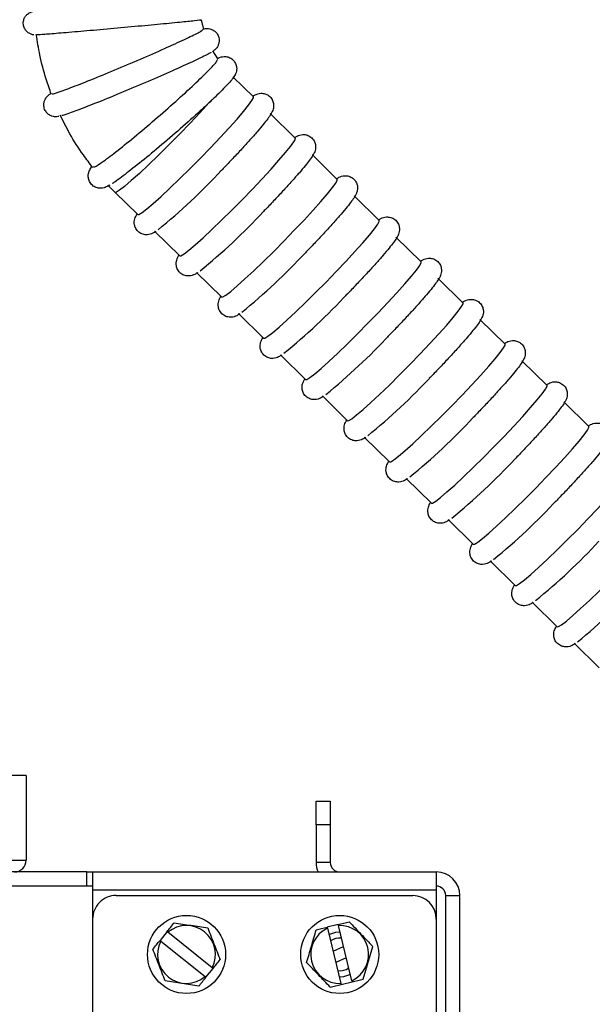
# Model space of a CAD drawing. Header units: inches. Extents: x 170 to 284, y 215 to 248.
# Tile 526 of 656: x 212.007 to 212.11, y 224.971 to 225.148. Entities that reach past the tile are written whole.
import ezdxf

# ---------------------------------------------------------------- set-up
doc = ezdxf.new("R2010")
doc.units = ezdxf.units.IN
doc.header["$LTSCALE"] = 0.25
doc.header["$MEASUREMENT"] = 0
doc.layers.add('ANNOTATIONS', color=1, linetype='Continuous')
doc.layers.add('RH FRONT OF HOOD', color=7, linetype='Continuous')
doc.styles.add('ARIAL', font='arial.ttf', dxfattribs={"height": 0.09375})
doc.dimstyles.new('STANDARD$0', dxfattribs={"dimtxt": 0.09375, "dimasz": 0.09375, "dimexe": 0.03125, "dimexo": 0.046875, "dimgap": 0.09, "dimtad": 0, "dimtih": 1, "dimtoh": 1, "dimdec": 4, "dimzin": 0, "dimdsep": 46, "dimtxsty": 'ARIAL', "dimcen": 0.09, "dimadec": 0, "dimazin": 0, "dimtfac": 1, "dimtdec": 4, "dimtofl": 0, "dimtmove": 0, "dimatfit": 1, "dimfxl": 1, "dimtolj": 1, "dimtzin": 0, "dimarcsym": 0})

# ---------------------------------------------------------------- blocks, each defined once
blk = doc.blocks.new('*D76')
at = {"layer": 'ANNOTATIONS', "color": 0, "lineweight": -2, "transparency": 16777216}
for p, q in [((210.6277843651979, 225.6576941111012), (210.6277843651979, 226.3915711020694)), ((212.2068141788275, 224.9942942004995), (212.2068141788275, 226.3915711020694)), ((210.7215343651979, 226.3603211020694), (211.1070251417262, 226.3603211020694)), ((212.1130641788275, 226.3603211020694), (211.7275734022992, 226.3603211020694))]:
    blk.add_line(p, q, dxfattribs=at)
at = {"layer": 'ANNOTATIONS', "color": 0, "transparency": 16777216}
for points in [[(210.7215343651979, 226.3759461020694), (210.7215343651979, 226.3446961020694), (210.6277843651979, 226.3603211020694)], [(212.1130641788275, 226.3759461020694), (212.1130641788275, 226.3446961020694), (212.2068141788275, 226.3603211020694)]]:
    blk.add_solid(points, dxfattribs=at)
at = {"layer": 'defpoints', "color": 0, "transparency": 16777216}
for p in [(212.2068141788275, 226.3603211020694), (210.6277843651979, 225.6108191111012), (212.2068141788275, 224.9474192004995)]:
    blk.add_point(p, dxfattribs=at)
at = {"layer": 'ANNOTATIONS', "color": 0, "transparency": 16777216, "insert": (211.4172992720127, 226.3603211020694), "char_height": 0.09375, "attachment_point": 5, "style": 'ARIAL'}
blk.add_mtext('\\A1;DIM "A"', dxfattribs=at)
blk = doc.blocks.new('*D79')
at = {"layer": 'ANNOTATIONS', "color": 0, "lineweight": -2, "transparency": 16777216}
for p, q in [((211.573486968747, 225.2379811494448), (212.908014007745, 225.2379811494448)), ((212.876764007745, 225.1442311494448), (212.876764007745, 222.8822775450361)), ((212.876764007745, 220.1854637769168), (212.876764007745, 222.4474173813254)), ((212.4115944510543, 220.0917137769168), (212.908014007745, 220.0917137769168))]:
    blk.add_line(p, q, dxfattribs=at)
at = {"layer": 'ANNOTATIONS', "color": 0, "transparency": 16777216}
for points in [[(212.861139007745, 225.1442311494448), (212.892389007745, 225.1442311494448), (212.876764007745, 225.2379811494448)], [(212.861139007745, 220.1854637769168), (212.892389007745, 220.1854637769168), (212.876764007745, 220.0917137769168)]]:
    blk.add_solid(points, dxfattribs=at)
at = {"layer": 'defpoints', "color": 0, "transparency": 16777216}
for p in [(211.526611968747, 225.2379811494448), (212.3647194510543, 220.0917137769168), (212.876764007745, 220.0917137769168)]:
    blk.add_point(p, dxfattribs=at)
at = {"layer": 'ANNOTATIONS', "color": 0, "transparency": 16777216, "insert": (212.876764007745, 222.6648474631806), "char_height": 0.09375, "attachment_point": 5, "style": 'ARIAL'}
blk.add_mtext('\\A1;TOTAL\\PHEIGHT', dxfattribs=at)

msp = doc.modelspace()

# ---------------------------------------------------------------- linework, layer by layer
at = {"layer": 'RH FRONT OF HOOD'}
for p, q in [((212.0395532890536, 225.1483219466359), (212.040010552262, 225.1466038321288)), ((212.0416174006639, 225.1427503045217), (212.042579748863, 225.141255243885)), ((212.0452757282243, 225.1380733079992), (212.0489586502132, 225.1344555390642)), ((212.0412605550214, 225.1336779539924), (212.0409883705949, 225.1334206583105)), ((212.0519765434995, 225.1314910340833), (212.0565033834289, 225.127044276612)), ((212.0595212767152, 225.1240797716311), (212.0640481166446, 225.1196330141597)), ((212.0240862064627, 225.1172975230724), (212.022798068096, 225.118611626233)), ((212.0281667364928, 225.113289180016), (212.0240862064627, 225.1172975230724)), ((212.0670660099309, 225.1166685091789), (212.0715928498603, 225.1122217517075)), ((212.0357114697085, 225.1058779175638), (212.0311846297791, 225.1103246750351)), ((212.0746107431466, 225.1092572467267), (212.0791375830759, 225.1048104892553)), ((212.0432562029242, 225.0984666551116), (212.0387293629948, 225.1029134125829)), ((212.0821554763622, 225.1018459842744), (212.0866823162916, 225.0973992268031)), ((212.0508009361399, 225.0910553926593), (212.0462740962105, 225.0955021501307)), ((212.0897002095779, 225.0944347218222), (212.0942270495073, 225.0899879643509)), ((212.0583456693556, 225.0836441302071), (212.0538188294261, 225.0880908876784)), ((212.0972449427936, 225.08702345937), (212.101771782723, 225.0825767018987)), ((212.0658904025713, 225.0762328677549), (212.0613635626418, 225.0806796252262)), ((212.1047896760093, 225.0796121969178), (212.1093165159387, 225.0751654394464)), ((212.0734351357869, 225.0688216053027), (212.0689082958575, 225.073268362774)), ((212.0809798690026, 225.0614103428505), (212.0764530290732, 225.0658571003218)), ((212.0885246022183, 225.0539990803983), (212.0839977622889, 225.0584458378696)), ((212.096069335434, 225.046587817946), (212.0915424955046, 225.0510345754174)), ((212.1036140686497, 225.0391765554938), (212.0990872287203, 225.0436233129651)), ((212.1111588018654, 225.0317652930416), (212.106631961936, 225.0362120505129)), ((212.0080842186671, 225.0124400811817), (211.785134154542, 225.0124400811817)), ((212.0080842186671, 225.0124400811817), (212.0080842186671, 224.9971980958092)), ((212.0602437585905, 225.0035559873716), (212.0602437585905, 225.0077945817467)), ((212.0602437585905, 225.0077945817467), (212.0627869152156, 225.0077945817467)), ((212.0627869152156, 225.0077945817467), (212.0627869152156, 225.0035559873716)), ((212.0602437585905, 225.0035559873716), (212.0602437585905, 224.9967742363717)), ((212.0627869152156, 225.0035559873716), (212.0602437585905, 225.0035559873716)), ((212.0627869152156, 225.0035559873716), (212.0627869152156, 224.9967742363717)), ((211.785134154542, 224.9971980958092), (212.0080842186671, 224.9971980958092)), ((212.0627869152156, 224.9967742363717), (212.0602437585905, 224.9967742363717)), ((212.019027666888, 224.9950787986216), (211.9682424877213, 224.9950787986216)), ((212.019027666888, 224.9950787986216), (212.020044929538, 224.9950787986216)), ((212.019027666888, 224.9925356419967), (212.019027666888, 224.9950787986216)), ((212.020044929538, 224.9950787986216), (212.020044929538, 224.9918574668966)), ((212.020044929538, 224.9950787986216), (212.081860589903, 224.9950787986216)), ((212.081860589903, 224.9950787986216), (212.081860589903, 224.9918574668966)), ((212.019027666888, 224.9925356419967), (211.9538550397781, 224.9925356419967)), ((212.020044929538, 224.9925356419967), (212.019027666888, 224.9925356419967)), ((212.020044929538, 224.9918574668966), (212.081860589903, 224.9918574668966)), ((212.020044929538, 224.9918574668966), (212.020044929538, 224.9866016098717)), ((212.0242835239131, 224.9908402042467), (212.0776219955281, 224.9908402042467)), ((212.081860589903, 224.9918574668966), (212.081860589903, 224.9866016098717)), ((212.083556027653, 224.9908402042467), (212.0860991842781, 224.9908402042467)), ((212.083556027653, 224.9543882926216), (212.083556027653, 224.9908402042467)), ((212.0860991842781, 224.9595017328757), (212.0860991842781, 224.9908402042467)), ((212.020044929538, 224.9866016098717), (212.020044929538, 224.9694776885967)), ((212.0642128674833, 224.9856319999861), (212.0622364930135, 224.9851490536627)), ((212.0622830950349, 224.9849583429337), (212.0647052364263, 224.9750461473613)), ((212.0666816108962, 224.9755290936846), (212.0642594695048, 224.9854412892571)), ((212.081860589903, 224.9866016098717), (212.081860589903, 224.9409943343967)), ((212.0334357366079, 224.9843529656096), (212.032162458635, 224.9827661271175)), ((212.0415473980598, 224.9778441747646), (212.0335888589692, 224.9842301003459)), ((212.0323155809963, 224.9826432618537), (212.0402741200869, 224.9762573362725)), ((212.0632920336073, 224.9808294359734), (212.0651820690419, 224.9816657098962)), ((212.0687115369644, 224.9758230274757), (212.070425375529, 224.9816959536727)), ((212.0656726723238, 224.9796580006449), (212.0637826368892, 224.9788217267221)), ((212.0404272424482, 224.9761344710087), (212.0417005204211, 224.9777213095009)), ((212.0647518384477, 224.9748554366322), (212.0667282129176, 224.9753383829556))]:
    msp.add_line(p, q, dxfattribs=at)
at = {"layer": 'RH FRONT OF HOOD', "flags": 128}
for points in [[(212.0281667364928, 225.113289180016), (212.02838391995, 225.113312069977), (212.028942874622, 225.1136514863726), (212.0298110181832, 225.1143194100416), (212.0309604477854, 225.1152943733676), (212.0323542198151, 225.1165450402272), (212.0339475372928, 225.1180312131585), (212.0356891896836, 225.1197051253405), (212.0375231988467, 225.1215129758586), (212.0393906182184, 225.1233966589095), (212.0412314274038, 225.1252956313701), (212.042986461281, 225.127148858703), (212.044599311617, 225.1288967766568), (212.0460181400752, 225.1304832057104), (212.0471973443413, 225.1318571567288), (212.04809902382, 225.1329744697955), (212.048694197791, 225.1337992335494), (212.0489637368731, 225.1343049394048), (212.0489586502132, 225.1344555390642)], [(212.0409634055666, 225.1333964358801), (212.0393604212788, 225.1316448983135), (212.0375924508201, 225.1297660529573), (212.0357192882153, 225.1278234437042), (212.0338042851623, 225.1258827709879), (212.0319122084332, 225.1240096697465), (212.0301070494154, 225.122267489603), (212.028449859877, 225.1207151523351), (212.0269966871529, 225.1194051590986), (212.0257966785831, 225.1183818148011), (212.0248904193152, 225.1176797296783), (212.0243085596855, 225.1173226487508), (212.024086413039, 225.1172973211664)], [(212.0357114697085, 225.1058779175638), (212.0359286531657, 225.1059008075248), (212.0364876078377, 225.1062402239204), (212.0373557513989, 225.1069081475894), (212.038505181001, 225.1078831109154), (212.0398989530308, 225.109133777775), (212.0414922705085, 225.1106199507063), (212.0432339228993, 225.1122938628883), (212.0450679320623, 225.1141017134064), (212.0469353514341, 225.1159853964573), (212.0487761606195, 225.1178843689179), (212.0505311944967, 225.1197375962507), (212.0521440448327, 225.1214855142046), (212.0535628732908, 225.1230719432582), (212.0547420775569, 225.1244458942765), (212.0556437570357, 225.1255632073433), (212.0562389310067, 225.1263879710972), (212.0565084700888, 225.1268936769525), (212.0565033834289, 225.127044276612)], [(212.0432562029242, 225.0984666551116), (212.0434733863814, 225.0984895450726), (212.0440323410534, 225.0988289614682), (212.0449004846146, 225.0994968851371), (212.0460499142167, 225.1004718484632), (212.0474436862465, 225.1017225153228), (212.0490370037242, 225.1032086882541), (212.050778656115, 225.1048826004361), (212.052612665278, 225.1066904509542), (212.0544800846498, 225.1085741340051), (212.0563208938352, 225.1104731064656), (212.0580759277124, 225.1123263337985), (212.0596887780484, 225.1140742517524), (212.0611076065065, 225.115660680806), (212.0622868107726, 225.1170346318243), (212.0631884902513, 225.1181519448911), (212.0637836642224, 225.1189767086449), (212.0640532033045, 225.1194824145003), (212.0640481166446, 225.1196330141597)], [(212.0508009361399, 225.0910553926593), (212.051018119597, 225.0910782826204), (212.0515770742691, 225.091417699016), (212.0524452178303, 225.0920856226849), (212.0535946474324, 225.0930605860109), (212.0549884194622, 225.0943112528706), (212.0565817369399, 225.0957974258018), (212.0583233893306, 225.0974713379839), (212.0601573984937, 225.099279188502), (212.0620248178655, 225.1011628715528), (212.0638656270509, 225.1030618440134), (212.065620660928, 225.1049150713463), (212.0672335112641, 225.1066629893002), (212.0686523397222, 225.1082494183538), (212.0698315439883, 225.1096233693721), (212.070733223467, 225.1107406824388), (212.071328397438, 225.1115654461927), (212.0715979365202, 225.1120711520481), (212.0715928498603, 225.1122217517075)], [(212.0583456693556, 225.0836441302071), (212.0585628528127, 225.0836670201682), (212.0591218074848, 225.0840064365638), (212.059989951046, 225.0846743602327), (212.0611393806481, 225.0856493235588), (212.0625331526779, 225.0868999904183), (212.0641264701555, 225.0883861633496), (212.0658681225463, 225.0900600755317), (212.0677021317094, 225.0918679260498), (212.0695695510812, 225.0937516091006), (212.0714103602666, 225.0956505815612), (212.0731653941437, 225.0975038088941), (212.0747782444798, 225.0992517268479), (212.0761970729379, 225.1008381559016), (212.077376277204, 225.1022121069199), (212.0782779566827, 225.1033294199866), (212.0788731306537, 225.1041541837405), (212.0791426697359, 225.1046598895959), (212.0791375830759, 225.1048104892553)], [(212.0658904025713, 225.0762328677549), (212.0661075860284, 225.076255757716), (212.0666665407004, 225.0765951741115), (212.0675346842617, 225.0772630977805), (212.0686841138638, 225.0782380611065), (212.0700778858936, 225.0794887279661), (212.0716712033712, 225.0809749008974), (212.073412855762, 225.0826488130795), (212.0752468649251, 225.0844566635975), (212.0771142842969, 225.0863403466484), (212.0789550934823, 225.088239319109), (212.0807101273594, 225.0900925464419), (212.0823229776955, 225.0918404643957), (212.0837418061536, 225.0934268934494), (212.0849210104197, 225.0948008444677), (212.0858226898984, 225.0959181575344), (212.0864178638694, 225.0967429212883), (212.0866874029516, 225.0972486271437), (212.0866823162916, 225.0973992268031)], [(212.0734351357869, 225.0688216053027), (212.0736523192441, 225.0688444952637), (212.0742112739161, 225.0691839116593), (212.0750794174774, 225.0698518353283), (212.0762288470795, 225.0708267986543), (212.0776226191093, 225.0720774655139), (212.0792159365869, 225.0735636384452), (212.0809575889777, 225.0752375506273), (212.0827915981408, 225.0770454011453), (212.0846590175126, 225.0789290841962), (212.0864998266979, 225.0808280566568), (212.0882548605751, 225.0826812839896), (212.0898677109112, 225.0844292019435), (212.0912865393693, 225.0860156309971), (212.0924657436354, 225.0873895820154), (212.0933674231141, 225.0885068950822), (212.0939625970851, 225.0893316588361), (212.0942321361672, 225.0898373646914), (212.0942270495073, 225.0899879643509)], [(212.0809798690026, 225.0614103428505), (212.0811970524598, 225.0614332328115), (212.0817560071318, 225.0617726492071), (212.0826241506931, 225.0624405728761), (212.0837735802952, 225.0634155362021), (212.085167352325, 225.0646662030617), (212.0867606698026, 225.066152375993), (212.0885023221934, 225.067826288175), (212.0903363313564, 225.0696341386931), (212.0922037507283, 225.071517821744), (212.0940445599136, 225.0734167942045), (212.0957995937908, 225.0752700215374), (212.0974124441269, 225.0770179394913), (212.098831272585, 225.0786043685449), (212.1000104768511, 225.0799783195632), (212.1009121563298, 225.08109563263), (212.1015073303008, 225.0819203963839), (212.1017768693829, 225.0824261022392), (212.101771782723, 225.0825767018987)], [(212.0885246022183, 225.0539990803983), (212.0887417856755, 225.0540219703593), (212.0893007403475, 225.0543613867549), (212.0901688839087, 225.0550293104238), (212.0913183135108, 225.0560042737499), (212.0927120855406, 225.0572549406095), (212.0943054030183, 225.0587411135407), (212.0960470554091, 225.0604150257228), (212.0978810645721, 225.0622228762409), (212.0997484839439, 225.0641065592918), (212.1015892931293, 225.0660055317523), (212.1033443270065, 225.0678587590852), (212.1049571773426, 225.0696066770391), (212.1063760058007, 225.0711931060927), (212.1075552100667, 225.072567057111), (212.1084568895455, 225.0736843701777), (212.1090520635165, 225.0745091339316), (212.1093216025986, 225.075014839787), (212.1093165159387, 225.0751654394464)], [(212.096069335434, 225.046587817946), (212.0962865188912, 225.0466107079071), (212.0968454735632, 225.0469501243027), (212.0977136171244, 225.0476180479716), (212.0988630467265, 225.0485930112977), (212.1002568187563, 225.0498436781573), (212.101850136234, 225.0513298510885), (212.1035917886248, 225.0530037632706), (212.1054257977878, 225.0548116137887), (212.1072932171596, 225.0566952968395), (212.109134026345, 225.0585942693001), (212.1108890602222, 225.060447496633), (212.1125019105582, 225.0621954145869), (212.1139207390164, 225.0637818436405), (212.1150999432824, 225.0651557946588), (212.1160016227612, 225.0662731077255), (212.1165967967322, 225.0670978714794), (212.1168663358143, 225.0676035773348), (212.1168612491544, 225.0677541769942)], [(212.1036140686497, 225.0391765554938), (212.1038312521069, 225.0391994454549), (212.1043902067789, 225.0395388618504), (212.1052583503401, 225.0402067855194), (212.1064077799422, 225.0411817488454), (212.107801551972, 225.042432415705), (212.1093948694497, 225.0439185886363), (212.1111365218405, 225.0455925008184), (212.1129705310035, 225.0474003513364), (212.1148379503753, 225.0492840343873), (212.1166787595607, 225.0511830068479), (212.1184337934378, 225.0530362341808), (212.1200466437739, 225.0547841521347), (212.121465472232, 225.0563705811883), (212.1226446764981, 225.0577445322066), (212.1235463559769, 225.0588618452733), (212.1241415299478, 225.0596866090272), (212.12441106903, 225.0601923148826), (212.1244059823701, 225.060342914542)], [(212.0625589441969, 224.9838294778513), (212.063775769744, 224.9842509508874), (212.0644823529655, 224.9843127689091)], [(212.0664057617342, 224.976657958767), (212.0651889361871, 224.9762364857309), (212.0644293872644, 224.9761750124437)]]:
    msp.add_lwpolyline(points, dxfattribs=at)
at = {"layer": 'RH FRONT OF HOOD'}
for centre, radius in [((212.0369314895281, 224.9802437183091), 0.007019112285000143), ((212.0644823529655, 224.9802437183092), 0.007019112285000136)]:
    msp.add_circle(centre, radius, dxfattribs=at)
for centre, radius, start, end in [((211.9619706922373, 225.1966219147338), 0.1108163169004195, 309.068838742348, 317.153327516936), ((211.969515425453, 225.1892106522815), 0.1108163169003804, 309.0688387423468, 317.1533275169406), ((211.9770601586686, 225.1817993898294), 0.110816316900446, 309.0688387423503, 317.153327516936), ((211.9846048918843, 225.1743881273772), 0.1108163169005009, 309.0688387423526, 317.1533275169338), ((211.9921496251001, 225.1669768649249), 0.1108163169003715, 309.0688387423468, 317.1533275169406), ((211.9996943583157, 225.1595656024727), 0.1108163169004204, 309.0688387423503, 317.1533275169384), ((212.0072390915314, 225.1521543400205), 0.1108163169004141, 309.0688387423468, 317.153327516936), ((212.0147838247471, 225.1447430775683), 0.1108163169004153, 309.068838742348, 317.153327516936), ((212.0223285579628, 225.1373318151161), 0.1108163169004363, 309.0688387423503, 317.153327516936), ((212.0298732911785, 225.1299205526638), 0.1108163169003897, 309.0688387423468, 317.1533275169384), ((212.0374180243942, 225.1225092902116), 0.110816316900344, 309.0688387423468, 317.1533275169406), ((212.0059649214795, 224.9971980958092), 0.00211929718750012, 270.0000000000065, 0), ((212.0644823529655, 224.9967742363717), 0.00423859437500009, 180, 203.5781784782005), ((212.0644823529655, 224.9967742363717), 0.001695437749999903, 180, 270), ((212.081860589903, 224.9908402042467), 0.004238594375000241, 0, 90), ((212.081860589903, 224.9908402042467), 0.001695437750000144, 0, 90), ((212.0242835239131, 224.9866016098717), 0.004238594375, 89.99999999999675, 180), ((212.0776219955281, 224.9866016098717), 0.004238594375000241, 0, 90), ((212.0369314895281, 224.9802437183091), 0.005202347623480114, 332.5326906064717, 129.9802483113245), ((212.0644823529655, 224.9802437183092), 0.005202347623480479, 115.0079090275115, 272.4554667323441), ((212.0644823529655, 224.9802437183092), 0.005202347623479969, 295.0079090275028, 92.45546673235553), ((212.0644823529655, 224.9802437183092), 0.002933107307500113, 83.43870345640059, 124.0246723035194), ((212.0369314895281, 224.9802437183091), 0.005202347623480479, 152.5326906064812, 309.9802483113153), ((212.0644823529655, 224.9802437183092), 0.002933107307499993, 263.4387034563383, 304.0246723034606)]:
    msp.add_arc(centre, radius, start, end, dxfattribs=at)
for points, knots in [([(212.009457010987, 225.145621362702), (212.0094292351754, 225.1456241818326), (212.0093384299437, 225.1456333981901), (212.0090294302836, 225.1456991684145), (212.0085636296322, 225.1458988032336), (212.0080574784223, 225.1463171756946), (212.0076744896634, 225.1469420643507), (212.007524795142, 225.1476934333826), (212.0076438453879, 225.148407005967), (212.0079374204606, 225.1489622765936), (212.0082863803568, 225.1493388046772), (212.008629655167, 225.149576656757), (212.0089158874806, 225.1497073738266), (212.0091016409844, 225.1497680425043), (212.0091939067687, 225.1497923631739), (212.0092242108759, 225.1497988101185), (212.0092306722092, 225.1498001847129)], [0, 0, 0, 0, 0.02253519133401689, 0.07367249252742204, 0.1601856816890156, 0.2653085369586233, 0.3797061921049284, 0.5007090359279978, 0.6199534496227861, 0.7147218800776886, 0.7944927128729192, 0.8616945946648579, 0.9146950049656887, 0.9527982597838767, 0.9899358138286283, 0.9999999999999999, 0.9999999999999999, 0.9999999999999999, 0.9999999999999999]), ([(212.0394634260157, 225.148283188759), (212.039481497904, 225.14828355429), (212.0396844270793, 225.1482876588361), (212.0384926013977, 225.1481519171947), (212.0358889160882, 225.1478825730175), (212.0318538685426, 225.1474935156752), (212.0270503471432, 225.1470475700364), (212.0219708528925, 225.1465903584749), (212.017202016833, 225.1461745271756), (212.0133202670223, 225.1458503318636), (212.0106094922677, 225.1456403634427), (212.01016073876, 225.1456261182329), (212.0099364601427, 225.1456189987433)], [0, 0, 0, 0, 0.01067386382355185, 0.1198567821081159, 0.2293334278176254, 0.3393932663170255, 0.4497762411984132, 0.5601477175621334, 0.6703498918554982, 0.7803644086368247, 0.8902302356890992, 1, 1, 1, 1]), ([(212.0127832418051, 225.135080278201), (212.0127579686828, 225.135037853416), (212.0126833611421, 225.1349126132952), (212.0142367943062, 225.1354233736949), (212.0171533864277, 225.1365146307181), (212.0211735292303, 225.1381215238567), (212.0257496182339, 225.1400227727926), (212.030391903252, 225.1420151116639), (212.0345875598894, 225.1438783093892), (212.0378020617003, 225.1453761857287), (212.0397433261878, 225.1463575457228), (212.0398111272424, 225.1464976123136), (212.0398410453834, 225.1465594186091)], [0, 0, 0, 0, 0.05491538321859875, 0.162113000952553, 0.2693222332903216, 0.3765923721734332, 0.4839748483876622, 0.5915187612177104, 0.6992494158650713, 0.8071118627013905, 0.9148854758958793, 1, 1, 1, 1]), ([(212.0399689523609, 225.1466676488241), (212.0400346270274, 225.146685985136), (212.0402017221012, 225.1467326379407), (212.0405224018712, 225.1467743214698), (212.0411219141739, 225.1467352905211), (212.0417614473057, 225.1464970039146), (212.0423385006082, 225.1460255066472), (212.0427367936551, 225.1453331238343), (212.042847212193, 225.1445852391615), (212.0427264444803, 225.1439414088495), (212.0424956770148, 225.1434677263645), (212.0422413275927, 225.1431427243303), (212.0419978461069, 225.1429129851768), (212.0418380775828, 225.142788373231), (212.0417440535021, 225.1427285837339), (212.0417197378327, 225.1427131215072)], [0, 0, 0, 0, 0.07341085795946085, 0.1867781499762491, 0.2695817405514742, 0.3473768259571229, 0.4353897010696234, 0.5279736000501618, 0.6199544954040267, 0.6939737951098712, 0.7587409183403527, 0.8176053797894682, 0.8786802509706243, 0.9686253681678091, 0.9999999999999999, 0.9999999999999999, 0.9999999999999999, 0.9999999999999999]), ([(212.0126148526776, 225.1349306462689), (212.0122966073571, 225.1358266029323), (212.0114725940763, 225.1381464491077), (212.0105339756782, 225.1417410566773), (212.0101089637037, 225.1444637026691), (212.0099170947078, 225.1456928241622)], [0, 0, 0, 0, 0.2565990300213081, 0.6643962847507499, 1, 1, 1, 1]), ([(212.041309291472, 225.142493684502), (212.0412937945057, 225.1424725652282), (212.0412126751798, 225.1423620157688), (212.0395572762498, 225.1415318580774), (212.036494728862, 225.1400938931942), (212.0323343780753, 225.1382412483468), (212.0276987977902, 225.1362475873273), (212.0230943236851, 225.1343309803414), (212.0189935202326, 225.1326872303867), (212.0160906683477, 225.1316005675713), (212.0145778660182, 225.131075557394), (212.0145252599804, 225.1311153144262), (212.0145248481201, 225.1311156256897)], [0, 0, 0, 0, 0.02846255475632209, 0.1489880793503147, 0.2700980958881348, 0.3917452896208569, 0.5135367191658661, 0.6351986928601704, 0.7566506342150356, 0.8779143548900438, 0.9990441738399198, 1, 1, 1, 1]), ([(212.0201836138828, 225.1219292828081), (212.0202148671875, 225.1218751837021), (212.0202947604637, 225.121736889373), (212.0218457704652, 225.1227661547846), (212.0244772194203, 225.1247551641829), (212.0279245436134, 225.1275500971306), (212.0317388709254, 225.1307835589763), (212.0355059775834, 225.1341047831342), (212.0388143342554, 225.1371507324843), (212.0412248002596, 225.1395209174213), (212.0425279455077, 225.1409609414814), (212.0424282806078, 225.1410845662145), (212.0423888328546, 225.1411334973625)], [0, 0, 0, 0, 0.06891416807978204, 0.1761662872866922, 0.2834382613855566, 0.3907797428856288, 0.4982423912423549, 0.6058735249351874, 0.7136900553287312, 0.8216148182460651, 0.9293944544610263, 1, 1, 1, 1]), ([(212.0424957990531, 225.1413856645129), (212.0425558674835, 225.1414175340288), (212.0427346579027, 225.1415123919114), (212.0430671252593, 225.1416384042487), (212.043647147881, 225.1417534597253), (212.0443781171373, 225.1416884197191), (212.0451196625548, 225.1413344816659), (212.0456871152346, 225.1407056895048), (212.0459545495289, 225.1399737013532), (212.0459696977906, 225.1393147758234), (212.04584737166, 225.1387974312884), (212.0456635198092, 225.13838682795), (212.0454172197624, 225.1379900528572), (212.0450239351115, 225.1374788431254), (212.0443670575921, 225.1367384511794), (212.0433507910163, 225.1356923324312), (212.0424056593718, 225.1347576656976), (212.0417207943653, 225.1341124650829), (212.0415488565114, 225.133950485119)], [0, 0, 0, 0, 0.02849818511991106, 0.08482329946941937, 0.1291450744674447, 0.1714688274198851, 0.2167233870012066, 0.2630823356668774, 0.3064604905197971, 0.3434047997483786, 0.37885057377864, 0.4188092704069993, 0.4743100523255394, 0.5641120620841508, 0.6961251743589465, 0.8223454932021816, 0.9553991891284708, 1, 1, 1, 1]), ([(212.0139814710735, 225.1309590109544), (212.0138833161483, 225.1309360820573), (212.0137152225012, 225.1308968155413), (212.0132614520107, 225.130881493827), (212.0126947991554, 225.1309848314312), (212.0120840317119, 225.1312926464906), (212.0115528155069, 225.1318536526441), (212.0112560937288, 225.1325807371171), (212.0112360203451, 225.1332987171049), (212.0114038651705, 225.1338839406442), (212.0116508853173, 225.1343056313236), (212.0119006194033, 225.1345909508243), (212.0121489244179, 225.1348076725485), (212.0123480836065, 225.1349514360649), (212.0124999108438, 225.1350415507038), (212.0125638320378, 225.1350794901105)], [0, 0, 0, 0, 0.1061822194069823, 0.1818406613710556, 0.2479591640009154, 0.325911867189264, 0.411195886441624, 0.4987125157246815, 0.5786694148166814, 0.6450590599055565, 0.7040982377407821, 0.7588723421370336, 0.8214466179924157, 0.9248267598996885, 1, 1, 1, 1]), ([(212.0415488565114, 225.133950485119), (212.0415353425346, 225.1339371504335), (212.0413751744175, 225.1337791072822), (212.041160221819, 225.1335793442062), (212.0409634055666, 225.1333964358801)], [0, 0, 0, 0, 0.0843737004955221, 1, 1, 1, 1]), ([(212.0488424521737, 225.1345696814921), (212.0489745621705, 225.1346585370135), (212.0492147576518, 225.1348200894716), (212.0496591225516, 225.1350078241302), (212.050267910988, 225.1351412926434), (212.0510341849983, 225.1350757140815), (212.0518003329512, 225.134695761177), (212.0523548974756, 225.1340498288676), (212.0526044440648, 225.1333284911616), (212.0526190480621, 225.132695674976), (212.0525083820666, 225.1321864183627), (212.0523333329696, 225.1317580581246), (212.0520475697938, 225.1312444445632), (212.0515718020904, 225.1305582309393), (212.0507578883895, 225.1295180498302), (212.0496851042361, 225.1282423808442), (212.0483749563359, 225.1267544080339), (212.0468956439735, 225.1251290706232), (212.045276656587, 225.1233973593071), (212.0439129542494, 225.1219707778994), (212.0431048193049, 225.1211397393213), (212.0428821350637, 225.1209107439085)], [0, 0, 0, 0, 0.04364410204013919, 0.079351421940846, 0.1088643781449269, 0.1387894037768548, 0.1702648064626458, 0.2020191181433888, 0.2303172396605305, 0.2555122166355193, 0.2810927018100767, 0.3133412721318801, 0.3587726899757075, 0.4442192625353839, 0.5301069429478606, 0.6209006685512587, 0.7085895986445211, 0.7952046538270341, 0.8813644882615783, 0.9673095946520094, 1, 1, 1, 1]), ([(212.0409634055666, 225.1333964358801), (212.0404542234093, 225.132922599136), (212.0389086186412, 225.1314842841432), (212.0358402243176, 225.1287438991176), (212.0319969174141, 225.1254403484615), (212.0283398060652, 225.1224245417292), (212.0254726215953, 225.1202038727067), (212.0238246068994, 225.1190021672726), (212.0235598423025, 225.1189032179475), (212.0235476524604, 225.1188986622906)], [0, 0, 0, 0, 0.0888591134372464, 0.2697287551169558, 0.4505506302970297, 0.6310872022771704, 0.8113189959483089, 0.9913130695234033, 1, 1, 1, 1]), ([(212.0200819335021, 225.1217466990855), (212.0195041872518, 225.1225017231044), (212.018008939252, 225.1244557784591), (212.0160130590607, 225.1275892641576), (212.0147738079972, 225.130050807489), (212.0142138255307, 225.1311631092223)], [0, 0, 0, 0, 0.256590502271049, 0.664074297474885, 1, 1, 1, 1]), ([(212.0563871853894, 225.1271584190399), (212.0565192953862, 225.1272472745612), (212.0567594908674, 225.1274088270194), (212.0572038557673, 225.1275965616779), (212.0578126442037, 225.1277300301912), (212.0585789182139, 225.1276644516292), (212.0593450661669, 225.1272844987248), (212.0598996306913, 225.1266385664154), (212.0601491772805, 225.1259172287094), (212.0601637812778, 225.1252844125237), (212.0600531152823, 225.1247751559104), (212.0598780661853, 225.1243467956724), (212.0595923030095, 225.123833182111), (212.059116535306, 225.123146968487), (212.0583026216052, 225.122106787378), (212.0572298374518, 225.1208311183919), (212.0559196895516, 225.1193431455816), (212.0544403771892, 225.117717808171), (212.0528213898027, 225.1159860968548), (212.0514576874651, 225.1145595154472), (212.0506495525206, 225.1137284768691), (212.0504268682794, 225.1134994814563)], [0, 0, 0, 0, 0.04364410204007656, 0.07935142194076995, 0.1088643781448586, 0.1387894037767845, 0.170264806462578, 0.202019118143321, 0.23031723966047, 0.2555122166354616, 0.2810927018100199, 0.3133412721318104, 0.3587726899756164, 0.444219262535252, 0.5301069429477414, 0.6209006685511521, 0.7085895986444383, 0.7952046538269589, 0.8813644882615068, 0.9673095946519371, 1, 1, 1, 1]), ([(212.0231431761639, 225.1186154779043), (212.022941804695, 225.1184931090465), (212.022635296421, 225.1183068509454), (212.0221454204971, 225.1181211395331), (212.0215996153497, 225.1180072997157), (212.0208789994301, 225.1180580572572), (212.0201331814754, 225.1183940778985), (212.0195499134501, 225.1190114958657), (212.0192654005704, 225.1197441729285), (212.0192396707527, 225.1204109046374), (212.0193568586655, 225.120935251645), (212.0195391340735, 225.1213499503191), (212.0197222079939, 225.1216568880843), (212.0198710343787, 225.1218488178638), (212.0199395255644, 225.1219371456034)], [0, 0, 0, 0, 0.1670710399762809, 0.2542994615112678, 0.3298235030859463, 0.4022510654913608, 0.4796914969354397, 0.5592608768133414, 0.6346387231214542, 0.698380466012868, 0.7591814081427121, 0.8268288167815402, 0.9203051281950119, 1, 1, 1, 1]), ([(212.0639319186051, 225.1197471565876), (212.0640640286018, 225.119836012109), (212.0643042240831, 225.1199975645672), (212.064748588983, 225.1201852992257), (212.0653573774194, 225.120318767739), (212.0661236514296, 225.120253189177), (212.0668897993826, 225.1198732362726), (212.067444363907, 225.1192273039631), (212.0676939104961, 225.1185059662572), (212.0677085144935, 225.1178731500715), (212.067597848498, 225.1173638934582), (212.067422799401, 225.1169355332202), (212.0671370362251, 225.1164219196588), (212.0666612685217, 225.1157357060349), (212.0658473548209, 225.1146955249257), (212.0647745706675, 225.1134198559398), (212.0634644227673, 225.1119318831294), (212.0619851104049, 225.1103065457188), (212.0603661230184, 225.1085748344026), (212.0590024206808, 225.107148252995), (212.0581942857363, 225.1063172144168), (212.0579716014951, 225.1060882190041)], [0, 0, 0, 0, 0.04364410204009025, 0.07935142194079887, 0.1088643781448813, 0.1387894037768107, 0.1702648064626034, 0.2020191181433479, 0.2303172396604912, 0.2555122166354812, 0.2810927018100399, 0.3133412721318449, 0.3587726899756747, 0.4442192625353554, 0.5301069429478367, 0.6209006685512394, 0.7085895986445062, 0.7952046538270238, 0.8813644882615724, 0.9673095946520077, 0.9999999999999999, 0.9999999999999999, 0.9999999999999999, 0.9999999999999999]), ([(212.0314029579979, 225.1102800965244), (212.031236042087, 225.1101639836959), (212.0309648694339, 225.1099753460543), (212.030473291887, 225.1097691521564), (212.0298667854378, 225.1096380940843), (212.0290987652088, 225.1097073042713), (212.0283339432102, 225.1100914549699), (212.0277831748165, 225.110739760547), (212.0275374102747, 225.1114608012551), (212.0275250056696, 225.1120918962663), (212.0276370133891, 225.1125994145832), (212.0278069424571, 225.1130176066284), (212.027944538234, 225.1132556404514), (212.0280232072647, 225.1133917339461)], [0, 0, 0, 0, 0.1511766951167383, 0.2456026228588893, 0.3260422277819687, 0.4075030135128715, 0.4931656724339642, 0.5795347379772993, 0.6563339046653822, 0.7248319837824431, 0.7945116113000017, 0.8825140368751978, 1, 1, 1, 1]), ([(212.0714766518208, 225.1123358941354), (212.0716087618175, 225.1124247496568), (212.0718489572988, 225.112586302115), (212.0722933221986, 225.1127740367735), (212.0729021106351, 225.1129075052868), (212.0736683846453, 225.1128419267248), (212.0744345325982, 225.1124619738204), (212.0749890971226, 225.1118160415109), (212.0752386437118, 225.111094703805), (212.0752532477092, 225.1104618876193), (212.0751425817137, 225.109952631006), (212.0749675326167, 225.109524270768), (212.0746817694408, 225.1090106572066), (212.0742060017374, 225.1083244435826), (212.0733920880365, 225.1072842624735), (212.0723193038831, 225.1060085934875), (212.071009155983, 225.1045206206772), (212.0695298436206, 225.1028952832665), (212.0679108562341, 225.1011635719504), (212.0665471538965, 225.0997369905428), (212.065739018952, 225.0989059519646), (212.0655163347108, 225.0986769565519)], [0, 0, 0, 0, 0.04364410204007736, 0.07935142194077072, 0.1088643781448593, 0.1387894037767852, 0.1702648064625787, 0.2020191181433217, 0.2303172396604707, 0.2555122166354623, 0.2810927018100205, 0.313341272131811, 0.358772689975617, 0.4442192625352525, 0.5301069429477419, 0.6209006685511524, 0.7085895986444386, 0.795204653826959, 0.8813644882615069, 0.9673095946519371, 1, 1, 1, 1]), ([(212.0389476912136, 225.1028688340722), (212.0387807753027, 225.1027527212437), (212.0385096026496, 225.1025640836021), (212.0380180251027, 225.1023578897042), (212.0374115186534, 225.1022268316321), (212.0366434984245, 225.102296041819), (212.0358786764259, 225.1026801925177), (212.0353279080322, 225.1033284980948), (212.0350821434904, 225.1040495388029), (212.0350697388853, 225.1046806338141), (212.0351817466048, 225.105188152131), (212.0353516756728, 225.1056063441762), (212.0354892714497, 225.1058443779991), (212.0355679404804, 225.1059804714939)], [0, 0, 0, 0, 0.1511766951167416, 0.245602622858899, 0.3260422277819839, 0.4075030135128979, 0.4931656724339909, 0.5795347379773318, 0.65633390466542, 0.7248319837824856, 0.794511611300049, 0.8825140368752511, 1, 1, 1, 1]), ([(212.0790213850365, 225.1049246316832), (212.0791534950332, 225.1050134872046), (212.0793936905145, 225.1051750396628), (212.0798380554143, 225.1053627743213), (212.0804468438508, 225.1054962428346), (212.081213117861, 225.1054306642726), (212.0819792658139, 225.1050507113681), (212.0825338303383, 225.1044047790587), (212.0827833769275, 225.1036834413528), (212.0827979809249, 225.1030506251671), (212.0826873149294, 225.1025413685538), (212.0825122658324, 225.1021130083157), (212.0822265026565, 225.1015993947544), (212.0817507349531, 225.1009131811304), (212.0809368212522, 225.0998730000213), (212.0798640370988, 225.0985973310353), (212.0785538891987, 225.097109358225), (212.0770745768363, 225.0954840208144), (212.0754555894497, 225.0937523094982), (212.0740918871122, 225.0923257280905), (212.0732837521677, 225.0914946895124), (212.0730610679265, 225.0912656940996)], [0, 0, 0, 0, 0.04364410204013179, 0.07935142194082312, 0.1088643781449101, 0.1387894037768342, 0.170264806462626, 0.2020191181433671, 0.2303172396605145, 0.2555122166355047, 0.2810927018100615, 0.3133412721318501, 0.3587726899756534, 0.4442192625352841, 0.5301069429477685, 0.620900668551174, 0.7085895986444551, 0.7952046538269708, 0.8813644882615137, 0.9673095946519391, 1, 1, 1, 1]), ([(212.0464924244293, 225.09545757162), (212.0463255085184, 225.0953414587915), (212.0460543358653, 225.0951528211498), (212.0455627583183, 225.094946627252), (212.0449562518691, 225.0948155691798), (212.0441882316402, 225.0948847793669), (212.0434234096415, 225.0952689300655), (212.0428726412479, 225.0959172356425), (212.0426268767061, 225.0966382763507), (212.042614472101, 225.0972693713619), (212.0427264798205, 225.0977768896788), (212.0428964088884, 225.0981950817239), (212.0430340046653, 225.0984331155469), (212.0431126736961, 225.0985692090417)], [0, 0, 0, 0, 0.1511766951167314, 0.2456026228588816, 0.3260422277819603, 0.4075030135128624, 0.4931656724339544, 0.5795347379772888, 0.6563339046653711, 0.7248319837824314, 0.7945116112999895, 0.8825140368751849, 1, 1, 1, 1]), ([(212.0865661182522, 225.097513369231), (212.0866982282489, 225.0976022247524), (212.0869384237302, 225.0977637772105), (212.08738278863, 225.0979515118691), (212.0879915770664, 225.0980849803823), (212.0887578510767, 225.0980194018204), (212.0895239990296, 225.0976394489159), (212.090078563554, 225.0969935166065), (212.0903281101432, 225.0962721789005), (212.0903427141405, 225.0956393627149), (212.0902320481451, 225.0951301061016), (212.0900569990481, 225.0947017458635), (212.0897712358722, 225.0941881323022), (212.0892954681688, 225.0935019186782), (212.0884815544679, 225.0924617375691), (212.0874087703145, 225.0911860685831), (212.0860986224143, 225.0896980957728), (212.0846193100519, 225.0880727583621), (212.0830003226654, 225.086341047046), (212.0816366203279, 225.0849144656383), (212.0808284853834, 225.0840834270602), (212.0806058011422, 225.0838544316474)], [0, 0, 0, 0, 0.04364410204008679, 0.07935142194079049, 0.1088643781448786, 0.1387894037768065, 0.1702648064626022, 0.2020191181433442, 0.2303172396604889, 0.2555122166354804, 0.2810927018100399, 0.3133412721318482, 0.3587726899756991, 0.4442192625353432, 0.5301069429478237, 0.6209006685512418, 0.7085895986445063, 0.7952046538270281, 0.8813644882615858, 0.9673095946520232, 1, 1, 1, 1]), ([(212.054037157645, 225.0880463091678), (212.0538702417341, 225.0879301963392), (212.0535990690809, 225.0877415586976), (212.053107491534, 225.0875353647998), (212.0525009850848, 225.0874043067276), (212.0517329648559, 225.0874735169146), (212.0509681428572, 225.0878576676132), (212.0504173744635, 225.0885059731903), (212.0501716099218, 225.0892270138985), (212.0501592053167, 225.0898581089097), (212.0502712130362, 225.0903656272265), (212.0504411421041, 225.0907838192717), (212.050578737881, 225.0910218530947), (212.0506574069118, 225.0911579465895)], [0, 0, 0, 0, 0.151176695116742, 0.2456026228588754, 0.3260422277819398, 0.407503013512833, 0.4931656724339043, 0.5795347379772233, 0.656333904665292, 0.72483198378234, 0.7945116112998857, 0.8825140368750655, 1, 1, 1, 1]), ([(212.0941108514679, 225.0901021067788), (212.0942429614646, 225.0901909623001), (212.0944831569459, 225.0903525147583), (212.0949275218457, 225.0905402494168), (212.0955363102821, 225.0906737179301), (212.0963025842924, 225.0906081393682), (212.0970687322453, 225.0902281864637), (212.0976232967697, 225.0895822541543), (212.0978728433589, 225.0888609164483), (212.0978874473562, 225.0882281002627), (212.0977767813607, 225.0877188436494), (212.0976017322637, 225.0872904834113), (212.0973159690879, 225.08677686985), (212.0968402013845, 225.086090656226), (212.0960262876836, 225.0850504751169), (212.0949535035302, 225.0837748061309), (212.09364335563, 225.0822868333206), (212.0921640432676, 225.0806614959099), (212.0905450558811, 225.0789297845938), (212.0891813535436, 225.0775032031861), (212.0883732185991, 225.076672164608), (212.0881505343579, 225.0764431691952)], [0, 0, 0, 0, 0.04364410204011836, 0.0793514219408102, 0.1088643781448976, 0.1387894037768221, 0.1702648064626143, 0.2020191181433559, 0.2303172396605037, 0.2555122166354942, 0.2810927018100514, 0.3133412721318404, 0.3587726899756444, 0.4442192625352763, 0.530106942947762, 0.6209006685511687, 0.708589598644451, 0.7952046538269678, 0.881364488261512, 0.9673095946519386, 0.9999999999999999, 0.9999999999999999, 0.9999999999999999, 0.9999999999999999]), ([(212.0615818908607, 225.0806350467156), (212.0614149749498, 225.080518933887), (212.0611438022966, 225.0803302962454), (212.0606522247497, 225.0801241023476), (212.0600457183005, 225.0799930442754), (212.0592776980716, 225.0800622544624), (212.0585128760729, 225.080446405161), (212.0579621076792, 225.0810947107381), (212.0577163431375, 225.0818157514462), (212.0577039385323, 225.0824468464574), (212.0578159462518, 225.0829543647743), (212.0579858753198, 225.0833725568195), (212.0581234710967, 225.0836105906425), (212.0582021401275, 225.0837466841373)], [0, 0, 0, 0, 0.1511766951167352, 0.2456026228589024, 0.3260422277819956, 0.407503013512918, 0.4931656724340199, 0.5795347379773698, 0.6563339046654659, 0.7248319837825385, 0.7945116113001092, 0.8825140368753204, 1, 1, 1, 1]), ([(212.1016555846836, 225.0826908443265), (212.1017876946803, 225.0827796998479), (212.1020278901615, 225.0829412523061), (212.1024722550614, 225.0831289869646), (212.1030810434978, 225.0832624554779), (212.103847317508, 225.0831968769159), (212.104613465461, 225.0828169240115), (212.1051680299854, 225.082170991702), (212.1054175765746, 225.0814496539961), (212.1054321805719, 225.0808168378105), (212.1053215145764, 225.0803075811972), (212.1051464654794, 225.0798792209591), (212.1048607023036, 225.0793656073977), (212.1043849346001, 225.0786793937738), (212.1035710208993, 225.0776392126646), (212.1024982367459, 225.0763635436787), (212.1011880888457, 225.0748755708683), (212.0997087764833, 225.0732502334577), (212.0980897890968, 225.0715185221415), (212.0967260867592, 225.0700919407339), (212.0959179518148, 225.0692609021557), (212.0956952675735, 225.069031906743)], [0, 0, 0, 0, 0.04364410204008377, 0.07935142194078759, 0.1088643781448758, 0.1387894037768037, 0.1702648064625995, 0.2020191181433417, 0.2303172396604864, 0.255512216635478, 0.2810927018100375, 0.313341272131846, 0.3587726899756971, 0.4442192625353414, 0.5301069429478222, 0.6209006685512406, 0.7085895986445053, 0.7952046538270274, 0.8813644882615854, 0.967309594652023, 0.9999999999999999, 0.9999999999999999, 0.9999999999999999, 0.9999999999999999]), ([(212.0691266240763, 225.0732237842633), (212.0689597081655, 225.0731076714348), (212.0686885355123, 225.0729190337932), (212.0681969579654, 225.0727128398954), (212.0675904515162, 225.0725817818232), (212.0668224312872, 225.0726509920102), (212.0660576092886, 225.0730351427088), (212.0655068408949, 225.0736834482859), (212.0652610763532, 225.074404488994), (212.065248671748, 225.0750355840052), (212.0653606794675, 225.0755431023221), (212.0655306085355, 225.0759612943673), (212.0656682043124, 225.0761993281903), (212.0657468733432, 225.076335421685)], [0, 0, 0, 0, 0.1511766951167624, 0.245602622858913, 0.3260422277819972, 0.4075030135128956, 0.493165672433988, 0.5795347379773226, 0.6563339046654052, 0.7248319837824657, 0.794511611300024, 0.8825140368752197, 1, 1, 1, 1]), ([(212.1092003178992, 225.0752795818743), (212.109332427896, 225.0753684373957), (212.1095726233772, 225.0755299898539), (212.1100169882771, 225.0757177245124), (212.1106257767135, 225.0758511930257), (212.1113920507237, 225.0757856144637), (212.1121581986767, 225.0754056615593), (212.1127127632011, 225.0747597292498), (212.1129623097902, 225.0740383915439), (212.1129769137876, 225.0734055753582), (212.1128662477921, 225.0728963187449), (212.1126911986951, 225.0724679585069), (212.1124054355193, 225.0719543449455), (212.1119296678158, 225.0712681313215), (212.111115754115, 225.0702279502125), (212.1100429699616, 225.0689522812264), (212.1087328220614, 225.0674643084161), (212.107253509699, 225.0658389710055), (212.1056345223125, 225.0641072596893), (212.1042708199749, 225.0626806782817), (212.1034626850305, 225.0618496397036), (212.1032400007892, 225.0616206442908)], [0, 0, 0, 0, 0.04364410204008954, 0.07935142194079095, 0.1088643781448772, 0.1387894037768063, 0.1702648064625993, 0.2020191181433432, 0.2303172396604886, 0.2555122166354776, 0.2810927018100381, 0.3133412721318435, 0.3587726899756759, 0.444219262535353, 0.5301069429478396, 0.6209006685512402, 0.7085895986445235, 0.7952046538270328, 0.8813644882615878, 0.9673095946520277, 1, 1, 1, 1]), ([(212.076671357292, 225.0658125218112), (212.0765044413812, 225.0656964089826), (212.076233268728, 225.065507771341), (212.0757416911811, 225.0653015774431), (212.0751351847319, 225.065170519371), (212.0743671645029, 225.065239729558), (212.0736023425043, 225.0656238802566), (212.0730515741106, 225.0662721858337), (212.0728058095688, 225.0669932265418), (212.0727934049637, 225.067624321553), (212.0729054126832, 225.0681318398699), (212.0730753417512, 225.0685500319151), (212.0732129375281, 225.0687880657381), (212.0732916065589, 225.0689241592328)], [0, 0, 0, 0, 0.1511766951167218, 0.2456026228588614, 0.3260422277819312, 0.4075030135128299, 0.4931656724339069, 0.5795347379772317, 0.6563339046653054, 0.7248319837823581, 0.7945116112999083, 0.882514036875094, 1, 1, 1, 1]), ([(212.0842160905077, 225.0584012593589), (212.0840491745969, 225.0582851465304), (212.0837780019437, 225.0580965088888), (212.0832864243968, 225.0578903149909), (212.0826799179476, 225.0577592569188), (212.0819118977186, 225.0578284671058), (212.08114707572, 225.0582126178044), (212.0805963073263, 225.0588609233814), (212.0803505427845, 225.0595819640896), (212.0803381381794, 225.0602130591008), (212.0804501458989, 225.0607205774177), (212.0806200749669, 225.0611387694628), (212.0807576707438, 225.0613768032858), (212.0808363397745, 225.0615128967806)], [0, 0, 0, 0, 0.1511766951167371, 0.2456026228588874, 0.3260422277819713, 0.4075030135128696, 0.4931656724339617, 0.579534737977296, 0.6563339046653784, 0.7248319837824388, 0.7945116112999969, 0.8825140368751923, 1, 1, 1, 1]), ([(212.0917608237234, 225.0509899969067), (212.0915939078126, 225.0508738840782), (212.0913227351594, 225.0506852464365), (212.0908311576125, 225.0504790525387), (212.0902246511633, 225.0503479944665), (212.0894566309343, 225.0504172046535), (212.0886918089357, 225.0508013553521), (212.088141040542, 225.0514496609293), (212.0878952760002, 225.0521707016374), (212.0878828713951, 225.0528017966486), (212.0879948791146, 225.0533093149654), (212.0881648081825, 225.0537275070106), (212.0883024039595, 225.0539655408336), (212.0883810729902, 225.0541016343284)], [0, 0, 0, 0, 0.1511766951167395, 0.2456026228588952, 0.3260422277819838, 0.4075030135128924, 0.493165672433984, 0.5795347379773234, 0.6563339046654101, 0.7248319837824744, 0.7945116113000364, 0.882514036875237, 1, 1, 1, 1]), ([(212.0993055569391, 225.0435787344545), (212.0991386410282, 225.043462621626), (212.0988674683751, 225.0432739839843), (212.0983758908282, 225.0430677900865), (212.0977693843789, 225.0429367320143), (212.09700136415, 225.0430059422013), (212.0962365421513, 225.0433900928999), (212.0956857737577, 225.044038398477), (212.0954400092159, 225.0447594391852), (212.0954276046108, 225.0453905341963), (212.0955396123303, 225.0458980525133), (212.0957095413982, 225.0463162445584), (212.0958471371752, 225.0465542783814), (212.0959258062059, 225.0466903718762)], [0, 0, 0, 0, 0.1511766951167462, 0.2456026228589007, 0.3260422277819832, 0.4075030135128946, 0.4931656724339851, 0.5795347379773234, 0.6563339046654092, 0.7248319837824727, 0.7945116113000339, 0.8825140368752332, 1, 1, 1, 1]), ([(212.1068502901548, 225.0361674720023), (212.1066833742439, 225.0360513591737), (212.1064122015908, 225.0358627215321), (212.1059206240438, 225.0356565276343), (212.1053141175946, 225.0355254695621), (212.1045460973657, 225.0355946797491), (212.103781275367, 225.0359788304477), (212.1032305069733, 225.0366271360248), (212.1029847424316, 225.0373481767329), (212.1029723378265, 225.0379792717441), (212.103084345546, 225.038486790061), (212.1032542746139, 225.0389049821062), (212.1033918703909, 225.0391430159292), (212.1034705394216, 225.0392791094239)], [0, 0, 0, 0, 0.1511766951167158, 0.2456026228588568, 0.3260422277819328, 0.407503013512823, 0.4931656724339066, 0.5795347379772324, 0.6563339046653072, 0.7248319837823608, 0.794511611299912, 0.8825140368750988, 1, 1, 1, 1]), ([(212.0347134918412, 224.9859453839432), (212.0357023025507, 224.9857933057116), (212.0367049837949, 224.9856390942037), (212.0382453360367, 224.9854021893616), (212.0387579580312, 224.9853233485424), (212.039766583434, 224.985168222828), (212.040265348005, 224.9850915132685), (212.0407602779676, 224.9850153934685)], [0, 0, 0, 0, 0.4999999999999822, 0.4999999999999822, 0.7499999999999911, 0.7499999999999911, 1, 1, 1, 1]), ([(212.0407602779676, 224.9850153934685), (212.0411229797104, 224.9840830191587), (212.0414907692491, 224.9831375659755), (212.0420557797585, 224.9816851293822), (212.0422438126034, 224.9812017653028), (212.0426137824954, 224.9802507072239), (212.0427967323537, 224.9797804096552), (212.0429782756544, 224.9793137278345)], [0, 0, 0, 0, 0.5, 0.5, 0.75, 0.75, 1, 1, 1, 1]), ([(212.0661961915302, 224.9861166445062), (212.0668877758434, 224.9853937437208), (212.0675890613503, 224.9846607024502), (212.0686663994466, 224.9835345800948), (212.0690249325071, 224.9831598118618), (212.0697303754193, 224.9824224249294), (212.0700792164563, 224.9820577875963), (212.070425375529, 224.9816959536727)], [0, 0, 0, 0, 0.4999999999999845, 0.4999999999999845, 0.7499999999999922, 0.7499999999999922, 1, 1, 1, 1]), ([(212.0585393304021, 224.9787914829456), (212.0588195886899, 224.9797518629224), (212.0591037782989, 224.980725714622), (212.0595403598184, 224.9822217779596), (212.0596856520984, 224.9827196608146), (212.0599715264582, 224.9836992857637), (212.0601128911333, 224.9841837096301), (212.0602531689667, 224.9846644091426)], [0, 0, 0, 0, 0.5000000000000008, 0.5000000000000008, 0.7500000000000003, 0.7500000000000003, 1, 1, 1, 1]), ([(212.0331027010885, 224.9754720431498), (212.0327399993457, 224.9764044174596), (212.032372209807, 224.9773498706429), (212.0318071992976, 224.9788023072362), (212.0316191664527, 224.9792856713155), (212.0312491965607, 224.9802367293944), (212.0310662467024, 224.9807070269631), (212.0308847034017, 224.9811737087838)], [0, 0, 0, 0, 0.5000000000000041, 0.5000000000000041, 0.750000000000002, 0.750000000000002, 1, 1, 1, 1]), ([(212.0627685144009, 224.9743707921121), (212.0620769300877, 224.9750936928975), (212.0613756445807, 224.9758267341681), (212.0602983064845, 224.9769528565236), (212.059939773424, 224.9773276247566), (212.0592343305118, 224.978065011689), (212.0588854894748, 224.978429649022), (212.0585393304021, 224.9787914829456)], [0, 0, 0, 0, 0.4999999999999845, 0.4999999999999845, 0.7499999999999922, 0.7499999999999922, 1, 1, 1, 1]), ([(212.0391494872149, 224.9745420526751), (212.0381606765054, 224.9746941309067), (212.0371579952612, 224.9748483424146), (212.0356176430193, 224.9750852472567), (212.0351050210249, 224.975164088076), (212.0340963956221, 224.9753192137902), (212.0335976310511, 224.9753959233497), (212.0331027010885, 224.9754720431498)], [0, 0, 0, 0, 0.4999999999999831, 0.4999999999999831, 0.7499999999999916, 0.7499999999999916, 1, 1, 1, 1])]:
    msp.add_open_spline(points, degree=3, knots=knots, dxfattribs=at)
for points in [[(212.0334357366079, 224.9843529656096), (212.0338718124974, 224.9848964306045), (212.0342961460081, 224.9854252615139), (212.0347134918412, 224.9859453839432)], [(212.0602531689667, 224.9846644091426), (212.0609022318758, 224.9848230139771), (212.0615689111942, 224.9849859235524), (212.0622364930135, 224.9851490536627)], [(212.0622830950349, 224.9849583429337), (212.0622675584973, 224.9850219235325), (212.0622520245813, 224.9850854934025), (212.0622364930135, 224.9851490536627)], [(212.0642128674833, 224.9856319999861), (212.0648897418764, 224.9857974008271), (212.065548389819, 224.9859583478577), (212.0661961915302, 224.9861166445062)], [(212.0642128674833, 224.9856319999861), (212.0642283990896, 224.9855684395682), (212.0642439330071, 224.9855048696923), (212.0642594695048, 224.9854412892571)], [(212.0334357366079, 224.9843529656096), (212.0334867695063, 224.9843120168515), (212.0335378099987, 224.9842710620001), (212.0335888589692, 224.9842301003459)], [(212.0308847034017, 224.9811737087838), (212.0313028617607, 224.9816948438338), (212.03173236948, 224.9822301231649), (212.032162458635, 224.9827661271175)], [(212.0323155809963, 224.9826432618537), (212.0322645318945, 224.9826842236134), (212.0322134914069, 224.982725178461), (212.032162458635, 224.9827661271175)], [(212.0417005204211, 224.9777213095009), (212.0421365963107, 224.9782647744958), (212.0425609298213, 224.9787936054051), (212.0429782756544, 224.9793137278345)], [(212.0391494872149, 224.9745420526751), (212.039567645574, 224.975063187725), (212.0399971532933, 224.9755984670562), (212.0404272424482, 224.9761344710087)], [(212.0404272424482, 224.9761344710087), (212.0403762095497, 224.9761754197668), (212.0403251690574, 224.9762163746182), (212.0402741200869, 224.9762573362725)], [(212.0415473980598, 224.9778441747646), (212.0415984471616, 224.9778032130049), (212.0416494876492, 224.9777622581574), (212.0417005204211, 224.9777213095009)], [(212.0627685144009, 224.9743707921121), (212.06341757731, 224.9745293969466), (212.0640842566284, 224.974692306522), (212.0647518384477, 224.9748554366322)], [(212.0647518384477, 224.9748554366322), (212.0647363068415, 224.9749189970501), (212.064720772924, 224.974982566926), (212.0647052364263, 224.9750461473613)], [(212.0666816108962, 224.9755290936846), (212.0666971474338, 224.9754655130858), (212.0667126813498, 224.9754019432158), (212.0667282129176, 224.9753383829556)], [(212.0667282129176, 224.9753383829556), (212.0674050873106, 224.9755037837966), (212.0680637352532, 224.9756647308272), (212.0687115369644, 224.9758230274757)]]:
    msp.add_open_spline(points, degree=3, dxfattribs=at)

# ---------------------------------------------------------------- dimensions: what is measured, and where the dimension line sits
at = {"layer": 'ANNOTATIONS'}
dim = msp.add_linear_dim(base=(212.2068141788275, 226.3603211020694), p1=(210.6277843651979, 225.6108191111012), p2=(212.2068141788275, 224.9474192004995), text='DIM "A"', dimstyle='STANDARD$0', dxfattribs=at)
dim.commit()
dim.dimension.update_dxf_attribs({"geometry": '*D76', "text_midpoint": (211.4172992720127, 226.3603211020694)})
dim = msp.add_linear_dim(base=(212.876764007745, 220.0917137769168), p1=(211.5266119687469, 225.2379811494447), p2=(212.3647194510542, 220.0917137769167), angle=90, text='TOTAL\\PHEIGHT', dimstyle='STANDARD$0', dxfattribs=at)
dim.commit()
dim.dimension.update_dxf_attribs({"geometry": '*D79', "text_midpoint": (212.876764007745, 222.6648474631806)})

doc.saveas('drawing.dxf')
